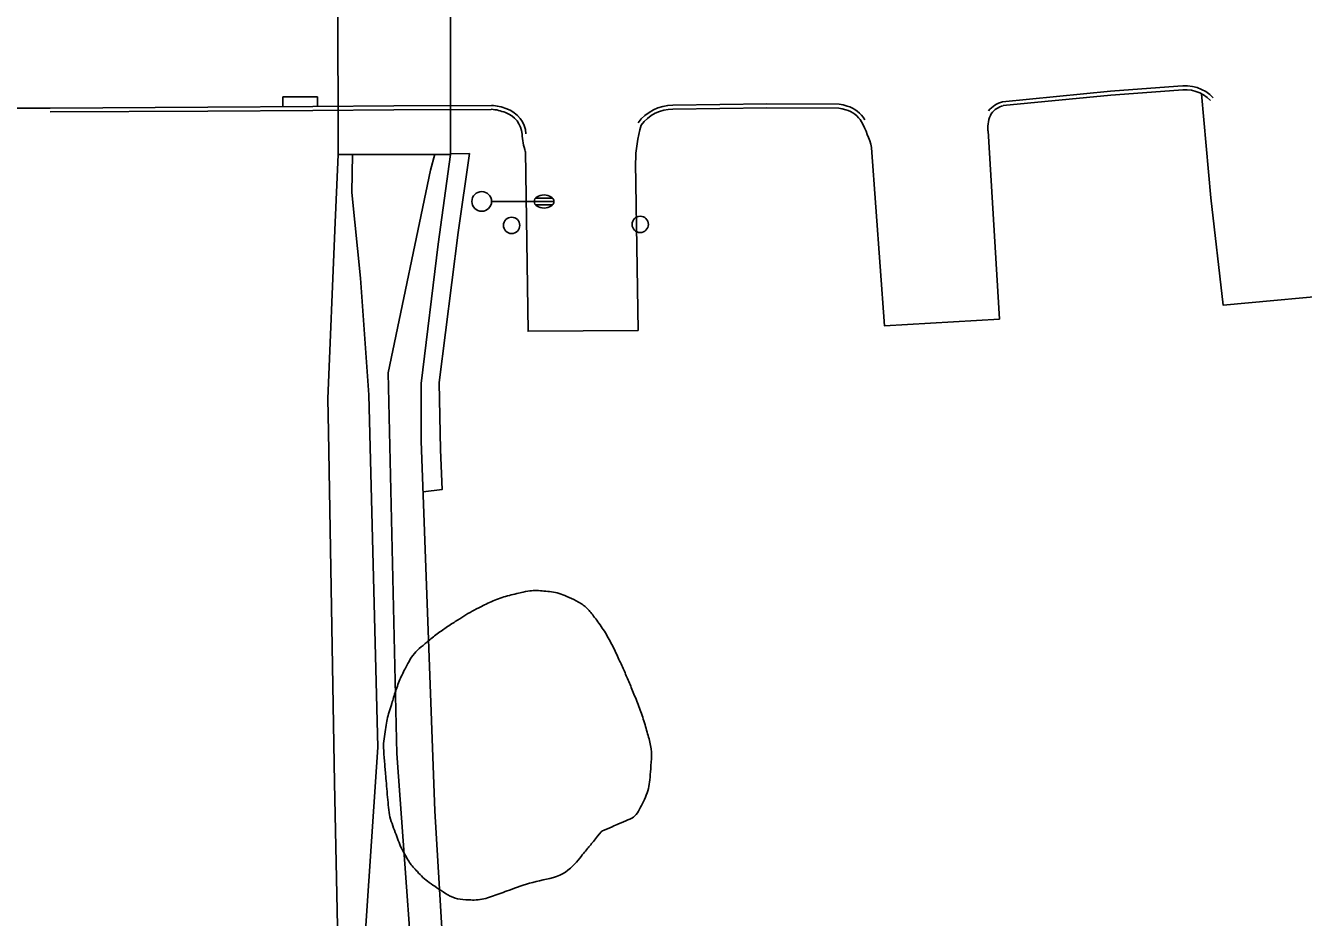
# Model space of a CAD drawing. Extents: x 2145380 to 2157287, y 139568 to 149130.
# Drawn here: x 2148505.3 to 2148700.1, y 143239.2 to 143375.2 of the extents above; entities that cross this region are included whole.
import ezdxf

# ---------------------------------------------------------------- set-up
doc = ezdxf.new("R2010")
doc.units = 0
for name, color, linetype in [('TOPO_Asphalt', 7, 'Continuous'), ('TOPO_Concrete', 7, 'Continuous'), ('TOPO_Curb Back', 7, 'Continuous'), ('TOPO_DRAIN_Headwall', 7, 'Continuous'), ('TOPO_DRAIN_Inlet Grate', 7, 'Continuous'), ('TOPO_DRAIN_Structure', 7, 'Continuous'), ('TOPO_Flowline', 7, 'Continuous'), ('TOPO_Light Pole', 7, 'Continuous'), ('TOPO_Misc', 7, 'Continuous'), ('TOPO_Tree Line', 7, 'Continuous'), ('TOPO_Wall Freestanding', 7, 'Continuous')]:
    doc.layers.add(name, color=color, linetype=linetype)

# ---------------------------------------------------------------- blocks, each defined once
blk = doc.blocks.new('LP')
at = {"layer": 'TOPO_Light Pole'}
blk.add_line((3.81, 0), (20.32, 0), dxfattribs=at)
for points in [[(20.32, 0), (27.94, 0)], [(20.32, 0), (23.5, 0)], [(20.83, 1.27), (27.43, 1.27)], [(20.83, 1.27), (23.5, 1.27)], [(23.71, 1.27), (27.43, 1.27)], [(23.71, 0), (27.94, 0)], [(20.83, -1.27), (27.43, -1.27)], [(20.83, -1.27), (23.5, -1.27)], [(23.71, -1.27), (27.43, -1.27)]]:
    blk.add_lwpolyline(points, dxfattribs=at)
blk.add_circle((0, 0), 3.81, dxfattribs=at)
blk.add_ellipse((24.13, 0), major_axis=(3.81, 0), ratio=0.666667, dxfattribs=at)
blk = doc.blocks.new('POST')
at = {"layer": 'TOPO_Misc'}
for start, end in [(90, 180), (180, 270), (360, 90), (270, 0)]:
    blk.add_arc((-0.01, 0.03), 3.16, start, end, dxfattribs=at)

msp = doc.modelspace()

# ---------------------------------------------------------------- linework, layer by layer
at = {"layer": 'TOPO_Asphalt'}
for points in [[(2148684.53, 143364.76), (2148685.95, 143348.9), (2148687.84, 143332.53), (2148707.7, 143334.38)], [(2148652, 143359.13), (2148653.72, 143330.43)], [(2148581.49, 143355.95), (2148581.91, 143328.57), (2148598.68, 143328.7)], [(2148634.26, 143356.55), (2148636.24, 143329.37), (2148653.72, 143330.43)], [(2148598.28, 143354.26), (2148598.68, 143328.7)]]:
    msp.add_lwpolyline(points, dxfattribs=at)
for centre, radius, start, end in [((2148656.79, 143359.57), 4.82, 152.614, 185.1728), ((2148617.38, 143354.28), 19.09, 162.6677, 180.0568), ((2148617.69, 143352.34), 17.09, 14.2747, 28.5149), ((2148593.25, 143359.52), 12.3, 184.1956, 196.8523)]:
    msp.add_arc(centre, radius, start, end, dxfattribs=at)
at = {"layer": 'TOPO_Concrete'}
msp.add_line((2148572.97, 143355.67), (2148570.06, 143355.62), dxfattribs=at)
for points in [[(2148552.43, 143344), (2148551.36, 143318.26), (2148551.46, 143313.25), (2148552.4, 143259.72), (2148553.45, 143208.7)], [(2148571.22, 143208.97), (2148568.8, 143236.7), (2148567.71, 143255.47), (2148565.62, 143311.83), (2148565.6, 143320.61), (2148568.18, 143341.85)], [(2148568.56, 143310.47), (2148568.8, 143304.44), (2148565.9, 143304.11)]]:
    msp.add_lwpolyline(points, dxfattribs=at)
at = {"layer": 'TOPO_Curb Back'}
for points in [[(2148680.94, 143365.91), (2148670.67, 143365.17), (2148654.22, 143363.55)], [(2148681.01, 143365.31), (2148670.72, 143364.57), (2148654.32, 143362.96)], [(2148603.98, 143363.03), (2148618.3, 143363.22), (2148629.29, 143363.19), (2148629.91, 143363.07), (2148630.51, 143362.89)], [(2148576.31, 143362.99), (2148561.42, 143362.94), (2148549.08, 143362.84), (2148533.09, 143362.74), (2148509.08, 143362.59)], [(2148576.29, 143362.39), (2148561.42, 143362.34), (2148549.08, 143362.24), (2148533.1, 143362.14), (2148509.08, 143361.99)], [(2148603.98, 143362.43), (2148618.3, 143362.62), (2148629.24, 143362.59), (2148629.77, 143362.49), (2148630.34, 143362.32)]]:
    msp.add_lwpolyline(points, dxfattribs=at)
for centre, radius, start, end in [((2148681.97, 143359.9), 6.1, 44.3201, 99.7684), ((2148681.97, 143359.9), 5.5, 44.3176, 100.0716), ((2148655.23, 143359.59), 4.09, 104.3291, 140.9991), ((2148575.88, 143355.79), 6.62, 67.2156, 86.4523), ((2148575.88, 143355.79), 7.22, 67.407, 86.6137), ((2148577.3, 143358.38), 3.69, 3.726, 71.9661), ((2148577.3, 143358.38), 4.29, 3.7294, 71.628), ((2148603.95, 143356.5), 6.53, 89.7907, 144.1235), ((2148603.95, 143356.5), 5.93, 89.7419, 144.1242), ((2148629.15, 143358.32), 4.18, 31.5, 73.4896), ((2148629.15, 143358.32), 4.78, 31.4992, 73.4724), ((2148655.23, 143359.58), 3.49, 105.0564, 140.9961)]:
    msp.add_arc(centre, radius, start, end, dxfattribs=at)
at = {"layer": 'TOPO_DRAIN_Headwall'}
msp.add_lwpolyline([(2148552.43, 143344), (2148552.93, 143355.5), (2148570.06, 143355.5), (2148568.18, 143341.85)], dxfattribs=at)
at = {"layer": 'TOPO_DRAIN_Inlet Grate'}
msp.add_line((2148488.69, 143362.5), (2148509.08, 143362.59), dxfattribs=at)
msp.add_lwpolyline([(2148544.5, 143362.81), (2148544.54, 143364.3), (2148549.8, 143364.29), (2148549.8, 143362.85)], dxfattribs=at)
at = {"layer": 'TOPO_DRAIN_Structure'}
for p, q in [((2148552.92, 143395.98), (2148552.93, 143355.5)), ((2148570.05, 143395.99), (2148570.06, 143355.5))]:
    msp.add_line(p, q, dxfattribs=at)
at = {"layer": 'TOPO_Flowline'}
for points in [[(2148554.82, 143199.9), (2148554.94, 143210.6), (2148555.79, 143217.45), (2148557.45, 143241.75), (2148558.98, 143265.16), (2148557.61, 143318.86), (2148556.37, 143336.65), (2148555.04, 143349.73), (2148555.13, 143355.5)], [(2148570.53, 143200.08), (2148568.51, 143206.43), (2148567.15, 143210.8), (2148565.32, 143217.28), (2148561.92, 143264.21), (2148561.84, 143266.32), (2148560.58, 143322.24), (2148567.01, 143353.14), (2148567.67, 143355.55)]]:
    msp.add_lwpolyline(points, dxfattribs=at)
at = {"layer": 'TOPO_Tree Line'}
msp.add_open_spline([(2148593.12, 143252.35), (2148594.46, 143252.93), (2148595.81, 143253.51), (2148597.16, 143254.1), (2148598.26, 143254.57), (2148598.92, 143255.72), (2148599.47, 143256.87), (2148600.1, 143258.19), (2148600.41, 143259.51), (2148600.52, 143260.88), (2148600.67, 143262.87), (2148600.75, 143264.94), (2148600.21, 143266.88), (2148599.57, 143269.18), (2148598.8, 143271.38), (2148597.91, 143273.58), (2148597.16, 143275.4), (2148596.38, 143277.18), (2148595.55, 143278.97), (2148594.55, 143281.1), (2148593.42, 143283.09), (2148591.97, 143285.03), (2148590.96, 143286.39), (2148589.64, 143287.31), (2148588.08, 143288.03), (2148586.93, 143288.56), (2148585.77, 143288.82), (2148584.58, 143288.94), (2148583.51, 143289.04), (2148582.41, 143289.06), (2148581.34, 143288.84), (2148579.03, 143288.34), (2148576.81, 143287.64), (2148574.68, 143286.56), (2148573.35, 143285.89), (2148572.12, 143285.16), (2148570.88, 143284.36), (2148569.22, 143283.29), (2148567.65, 143282.18), (2148566.13, 143280.9), (2148565.03, 143279.97), (2148564.1, 143278.9), (2148563.43, 143277.63), (2148562.41, 143275.71), (2148561.71, 143273.75), (2148561.09, 143271.7), (2148560.73, 143270.55), (2148560.4, 143269.41), (2148560.21, 143268.22), (2148559.98, 143266.79), (2148559.83, 143265.36), (2148559.94, 143263.94), (2148560.02, 143262.91), (2148560.11, 143261.88), (2148560.2, 143260.85), (2148560.33, 143259.21), (2148560.47, 143257.57), (2148560.63, 143255.93), (2148560.77, 143254.52), (2148561.29, 143253.18), (2148561.78, 143251.84), (2148562.22, 143250.62), (2148562.73, 143249.47), (2148563.38, 143248.34), (2148563.82, 143247.57), (2148564.36, 143246.9), (2148564.98, 143246.25), (2148565.87, 143245.29), (2148566.81, 143244.54), (2148567.94, 143243.78), (2148569.32, 143242.86), (2148570.77, 143242.04), (2148572.28, 143241.93), (2148574.54, 143241.77), (2148576.92, 143242.61), (2148579.19, 143243.43), (2148583.04, 143244.82), (2148587.49, 143245.46), (2148590.01, 143248.55), (2148591.05, 143249.82), (2148592.08, 143251.08), (2148593.12, 143252.35), (2148593.12, 143252.35)], degree=3, dxfattribs=at)
at = {"layer": 'TOPO_Wall Freestanding'}
msp.add_lwpolyline([(2148572.97, 143355.67), (2148571.26, 143343.62), (2148568.37, 143320.74), (2148568.56, 143310.47)], dxfattribs=at)

# ---------------------------------------------------------------- block references
at = {"layer": 'TOPO_Light Pole', "xscale": 0.39370000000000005, "yscale": 0.3937000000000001}
msp.add_blockref('LP', (2148574.83, 143348.35), dxfattribs=at)
at = {"layer": 'TOPO_Misc', "xscale": 0.39370000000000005, "yscale": 0.3937000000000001}
for p in [(2148579.39, 143344.7), (2148598.99, 143344.84)]:
    msp.add_blockref('POST', p, dxfattribs=at)

doc.saveas('drawing.dxf')
